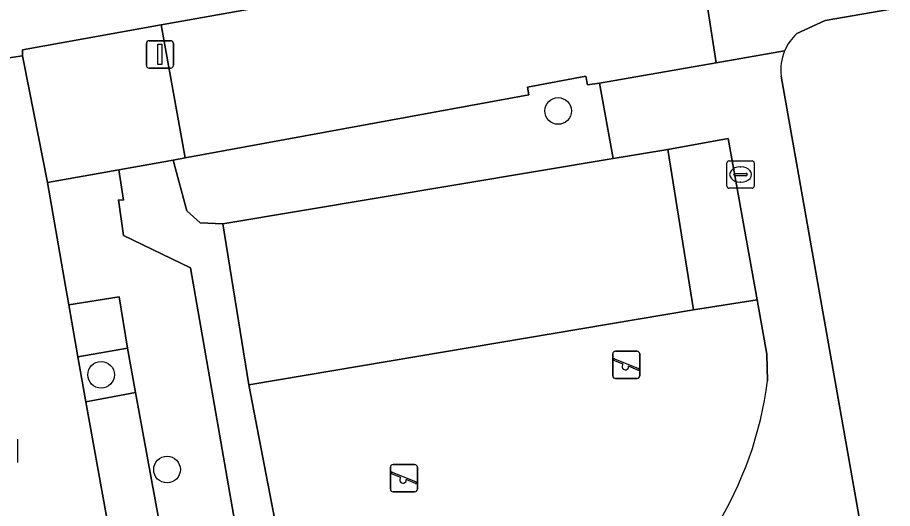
# Model space of a CAD drawing. Extents: x 157793 to 159380, y 380877 to 382313.
# Drawn here: x 158347.89 to 158379.98, y 381408.56 to 381426.55 of the extents above; entities that cross this region are included whole.
import ezdxf

# ---------------------------------------------------------------- set-up
doc = ezdxf.new("R2010")
doc.units = 0
for name, color, linetype in [('IMGEO_Boom', 7, 'Continuous'), ('IMGEO_Erf', 7, 'Continuous'), ('IMGEO_Groenvoorziening', 7, 'Continuous'), ('IMGEO_Kolk', 7, 'Continuous'), ('IMGEO_Lichtmast', 7, 'Continuous'), ('IMGEO_Parkeervlak_open', 7, 'Continuous'), ('IMGEO_Rijbaan_lokaal_open', 7, 'Continuous'), ('IMGEO_Speelvoorziening', 7, 'Continuous'), ('IMGEO_Terreindeel_open', 7, 'Continuous'), ('IMGEO_Terreindeel_zand', 7, 'Continuous'), ('IMGEO_Voetpad_open', 7, 'Continuous')]:
    doc.layers.add(name, color=color, linetype=linetype)

msp = doc.modelspace()

# ---------------------------------------------------------------- linework, layer by layer
at = {"layer": 'IMGEO_Boom'}
for centre in [(158367.718, 381423.127), (158350.958, 381413.458), (158353.377, 381409.984)]:
    msp.add_circle(centre, 0.489, dxfattribs=at)
at = {"layer": 'IMGEO_Erf'}
for points in [[(158418.518, 381396.255), (158409.932, 381394.841), (158409.772, 381395.813), (158406.429, 381395.262), (158405.784, 381399.177), (158405.032, 381403.744), (158408.207, 381404.266), (158407.751, 381407.041), (158404.408, 381406.49), (158403.754, 381410.459), (158403.011, 381414.972), (158404.022, 381415.138), (158403.598, 381417.717), (158400.991, 381417.256), (158400.269, 381421.344), (158399.508, 381425.651), (158402.397, 381426.162), (158402.574, 381426.193), (158401.802, 381430.651), (158401.691, 381430.632), (158391.883, 381428.934), (158377.508, 381426.445), (158376.475, 381425.963)], [(158375.901, 381424.404), (158378.266, 381411.001), (158381.858, 381390.651)]]:
    msp.add_lwpolyline(points, dxfattribs=at)
for centre, radius, start, end in [((158377.646, 381424.654), 1.757, 131.8084, 157.4241), ((158377.668, 381424.639), 1.782, 157.2586, 187.5765)]:
    msp.add_arc(centre, radius, start, end, dxfattribs=at)
at = {"layer": 'IMGEO_Groenvoorziening'}
for points in [[(158369.738, 381421.391), (158369.231, 381424.147), (158368.797, 381424.08), (158368.732, 381424.401), (158366.593, 381424.003), (158366.649, 381423.721), (158354.039, 381421.408), (158353.605, 381421.33), (158354.099, 381419.469), (158354.591, 381419.032), (158355.422, 381418.987)], [(158373.954, 381422.116), (158371.742, 381421.721), (158372.676, 381415.834), (158375.016, 381416.207)], [(158354.236, 381417.375), (158351.78, 381418.564), (158351.596, 381419.865), (158351.783, 381419.862), (158351.604, 381420.973), (158348.993, 381420.506), (158349.652, 381416.706), (158349.77, 381416.023), (158351.618, 381416.319), (158351.927, 381414.431), (158352.225, 381412.803), (158355.083, 381397.21), (158355.723, 381397.383), (158357.396, 381399.297)], [(158350.101, 381414.117), (158350.4, 381412.468), (158352.225, 381412.803), (158351.927, 381414.431)]]:
    msp.add_lwpolyline(points, close=True, dxfattribs=at)
at = {"layer": 'IMGEO_Kolk'}
for p, q in [((158373.908, 381420.371), (158373.908, 381421.223)), ((158373.983, 381421.297), (158374.835, 381421.297)), ((158374.909, 381421.223), (158374.909, 381420.371)), ((158374.167, 381420.791), (158374.167, 381420.803)), ((158374.21, 381420.84), (158374.608, 381420.84)), ((158374.396, 381421.077), (158374.421, 381421.077)), ((158374.651, 381420.803), (158374.651, 381420.791)), ((158374.605, 381420.754), (158374.207, 381420.754)), ((158374.419, 381420.517), (158374.394, 381420.517)), ((158374.835, 381420.297), (158373.983, 381420.297)), ((158347.893, 381411.093), (158347.893, 381410.241))]:
    msp.add_line(p, q, dxfattribs=at)
for points in [[(158373.908, 381420.371), (158373.908, 381421.223)], [(158373.983, 381421.297), (158374.835, 381421.297)], [(158374.909, 381421.223), (158374.909, 381420.371)], [(158374.835, 381420.297), (158373.983, 381420.297)], [(158347.893, 381411.093), (158347.893, 381410.241)]]:
    msp.add_lwpolyline(points, dxfattribs=at)
for centre, radius, start, end in [((158373.985, 381421.221), 0.0765, 91.552, 178.448), ((158373.985, 381421.221), 0.0765, 91.552, 178.448), ((158374.833, 381421.221), 0.0765, 1.552, 88.448), ((158374.833, 381421.221), 0.0765, 1.552, 88.448), ((158374.207, 381420.8), 0.0403, 85.8775, 175.7526), ((158374.204, 381420.79), 0.0366, 178.938, 274.7102), ((158374.608, 381420.797), 0.043, 264.8664, 352.4533), ((158374.612, 381420.802), 0.0386, 1.7309, 96.639), ((158373.985, 381420.373), 0.0765, 181.552, 268.448), ((158373.985, 381420.373), 0.0765, 181.552, 268.448), ((158374.833, 381420.373), 0.0765, 271.552, 358.448), ((158374.833, 381420.373), 0.0765, 271.552, 358.448)]:
    msp.add_arc(centre, radius, start, end, dxfattribs=at)
for centre, major_axis, ratio, start_param, end_param in [((158374.395, 381420.797), (-0.387, 0.002), 0.722429, 4.712389, 7.853982), ((158374.42, 381420.797), (-0.39, 0.002), 0.717154, 1.570796, 4.712389)]:
    msp.add_ellipse(centre, major_axis=major_axis, ratio=ratio, start_param=start_param, end_param=end_param, dxfattribs=at)
at = {"layer": 'IMGEO_Lichtmast'}
for p, q in [((158352.618, 381424.802), (158352.618, 381425.602)), ((158352.618, 381425.602), (158352.618, 381424.802)), ((158352.718, 381425.702), (158353.508, 381425.702)), ((158353.508, 381425.702), (158352.718, 381425.702)), ((158353.608, 381425.602), (158353.608, 381424.802)), ((158353.608, 381424.802), (158353.608, 381425.602)), ((158353.508, 381424.702), (158352.718, 381424.702)), ((158352.718, 381424.702), (158353.508, 381424.702))]:
    msp.add_line(p, q, dxfattribs=at)
msp.add_lwpolyline([(158353.038, 381425.577), (158353.188, 381425.577), (158353.188, 381424.827), (158353.038, 381424.827), (158353.038, 381425.577)], dxfattribs=at)
for centre, start, end in [((158352.718, 381425.602), 90, 180), ((158352.718, 381425.602), 90, 180), ((158353.508, 381425.602), 0, 90), ((158353.508, 381425.602), 360, 90), ((158352.718, 381424.802), 180, 270), ((158352.718, 381424.802), 180, 270), ((158353.508, 381424.802), 270, 0), ((158353.508, 381424.802), 270, 0)]:
    msp.add_arc(centre, 0.1, start, end, dxfattribs=at)
at = {"layer": 'IMGEO_Parkeervlak_open'}
msp.add_lwpolyline([(158373.513, 381424.892), (158373.135, 381427.348), (158372.662, 381429.759), (158353.167, 381426.285), (158354.039, 381421.408), (158366.649, 381423.721), (158366.593, 381424.003), (158368.732, 381424.401), (158368.797, 381424.08), (158369.231, 381424.147)], close=True, dxfattribs=at)
at = {"layer": 'IMGEO_Rijbaan_lokaal_open'}
msp.add_lwpolyline([(158347.25, 381425.025), (158348.082, 381425.151), (158348.074, 381425.37), (158353.167, 381426.285), (158372.662, 381429.759), (158387.962, 381432.489)], dxfattribs=at)
at = {"layer": 'IMGEO_Speelvoorziening'}
for p, q in [((158369.721, 381413.421), (158369.721, 381414.221)), ((158369.721, 381414.221), (158369.721, 381413.421)), ((158369.821, 381414.321), (158370.611, 381414.321)), ((158370.611, 381414.321), (158369.821, 381414.321)), ((158370.711, 381414.221), (158370.711, 381413.421)), ((158370.711, 381413.421), (158370.711, 381414.221)), ((158370.104, 381413.849), (158369.765, 381413.986)), ((158369.79, 381414.046), (158370.666, 381413.693)), ((158370.642, 381413.633), (158370.302, 381413.77)), ((158370.611, 381413.321), (158369.821, 381413.321)), ((158369.821, 381413.321), (158370.611, 381413.321)), ((158361.567, 381409.267), (158361.567, 381410.067)), ((158361.567, 381410.067), (158361.567, 381409.267)), ((158361.636, 381409.892), (158362.512, 381409.539)), ((158361.667, 381410.167), (158362.457, 381410.167)), ((158362.457, 381410.167), (158361.667, 381410.167)), ((158362.557, 381410.067), (158362.557, 381409.267)), ((158362.557, 381409.267), (158362.557, 381410.067)), ((158361.95, 381409.695), (158361.611, 381409.832)), ((158362.488, 381409.479), (158362.148, 381409.616)), ((158362.457, 381409.167), (158361.667, 381409.167)), ((158361.667, 381409.167), (158362.457, 381409.167))]:
    msp.add_line(p, q, dxfattribs=at)
for centre, radius, start, end in [((158369.821, 381414.221), 0.1, 90, 180), ((158369.821, 381414.221), 0.1, 90, 180), ((158370.611, 381414.221), 0.1, 0, 90), ((158370.611, 381414.221), 0.1, 360, 90), ((158369.778, 381414.016), 0.0327, 68.078, 248.078), ((158370.183, 381413.759), 0.12, 130.9928, 5.1632), ((158369.821, 381413.421), 0.1, 180, 270), ((158369.821, 381413.421), 0.1, 180, 270), ((158370.611, 381413.421), 0.1, 270, 0), ((158370.611, 381413.421), 0.1, 270, 0), ((158370.654, 381413.663), 0.0327, 248.078, 68.078), ((158361.667, 381410.067), 0.1, 90, 180), ((158361.667, 381410.067), 0.1, 90, 180), ((158361.624, 381409.862), 0.0327, 68.078, 248.078), ((158362.457, 381410.067), 0.1, 0, 90), ((158362.457, 381410.067), 0.1, 360, 90), ((158362.029, 381409.605), 0.12, 130.9928, 5.1632), ((158361.667, 381409.267), 0.1, 180, 270), ((158361.667, 381409.267), 0.1, 180, 270), ((158362.457, 381409.267), 0.1, 270, 0), ((158362.457, 381409.267), 0.1, 270, 0), ((158362.5, 381409.509), 0.0327, 248.078, 68.078)]:
    msp.add_arc(centre, radius, start, end, dxfattribs=at)
at = {"layer": 'IMGEO_Terreindeel_open'}
for points in [[(158349.77, 381416.023), (158350.101, 381414.117), (158351.927, 381414.431), (158351.618, 381416.319)], [(158352.225, 381412.803), (158350.4, 381412.468), (158351.15, 381408.341), (158351.637, 381405.657), (158353.105, 381397.438), (158353.224, 381396.744), (158355.113, 381397.043), (158355.083, 381397.21)]]:
    msp.add_lwpolyline(points, close=True, dxfattribs=at)
at = {"layer": 'IMGEO_Terreindeel_zand'}
msp.add_lwpolyline([(158375.398, 381413.24), (158375.375, 381414.209), (158375.016, 381416.207), (158372.676, 381415.834), (158356.375, 381413.089), (158358.15, 381403.896), (158358.557, 381403.985), (158361.015, 381404.52), (158363.16, 381405.021), (158365.347, 381403.757), (158365.775, 381401.644), (158366.262, 381399.084), (158366.307, 381398.816), (158373.979, 381400.193), (158374.235, 381400.237), (158374.056, 381400.484)], dxfattribs=at)
msp.add_arc((158362.056, 381414.945), 13.451, 327.9548, 352.7188, dxfattribs=at)
at = {"layer": 'IMGEO_Voetpad_open'}
for points in [[(158387.962, 381432.489), (158372.662, 381429.759), (158373.135, 381427.348), (158373.513, 381424.892), (158376.024, 381425.328)], [(158376.475, 381425.963), (158377.508, 381426.445), (158391.883, 381428.934), (158391.741, 381430.36)], [(158376.024, 381425.328), (158373.513, 381424.892), (158369.231, 381424.147), (158369.738, 381421.391), (158371.742, 381421.721), (158373.954, 381422.116), (158375.016, 381416.207), (158375.375, 381414.209), (158375.398, 381413.24)], [(158356.938, 381377.106), (158356.245, 381381.206), (158355.354, 381386.347), (158354.391, 381391.514), (158354.131, 381391.456), (158353.505, 381395.107), (158353.224, 381396.744), (158353.105, 381397.438), (158351.637, 381405.657), (158351.15, 381408.341), (158350.4, 381412.468), (158350.101, 381414.117), (158349.77, 381416.023), (158349.652, 381416.706), (158348.993, 381420.506), (158348.324, 381423.919), (158348.082, 381425.151), (158347.25, 381425.025)], [(158378.266, 381411.001), (158375.901, 381424.404)], [(158358.15, 381403.896), (158356.375, 381413.089), (158355.422, 381418.987), (158354.591, 381419.032), (158354.099, 381419.469), (158353.605, 381421.33), (158351.604, 381420.973), (158351.783, 381419.862), (158351.596, 381419.865), (158351.78, 381418.564), (158354.236, 381417.375), (158357.396, 381399.297)], [(158381.858, 381390.651), (158378.266, 381411.001)]]:
    msp.add_lwpolyline(points, dxfattribs=at)
for points in [[(158353.167, 381426.285), (158348.074, 381425.37), (158348.082, 381425.151), (158348.324, 381423.919), (158348.993, 381420.506), (158351.604, 381420.973), (158353.605, 381421.33), (158354.039, 381421.408)], [(158371.742, 381421.721), (158369.738, 381421.391), (158355.422, 381418.987), (158356.375, 381413.089), (158372.676, 381415.834)]]:
    msp.add_lwpolyline(points, close=True, dxfattribs=at)
for centre, radius, start, end in [((158377.646, 381424.654), 1.757, 131.8084, 157.4241), ((158377.668, 381424.639), 1.782, 157.2586, 187.5765), ((158362.056, 381414.945), 13.451, 327.9548, 352.7188)]:
    msp.add_arc(centre, radius, start, end, dxfattribs=at)

doc.saveas('drawing.dxf')
